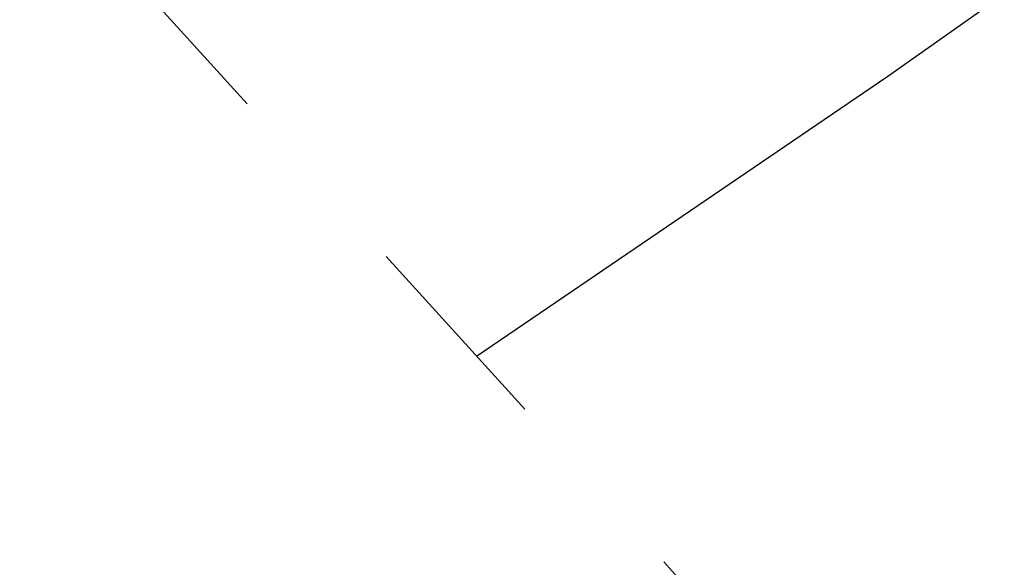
# Model space of a CAD drawing. Extents: x 0 to 362422, y 0 to 4201735.
# Tile 357 of 656: x 360284.11 to 360287.68, y 4200426.25 to 4200428.24. Entities that reach past the tile are written whole.
import ezdxf

# ---------------------------------------------------------------- set-up
doc = ezdxf.new("R2010")
doc.units = 0
doc.header["$LTSCALE"] = 0.5
doc.header["$MEASUREMENT"] = 0
doc.linetypes.add('CONTI', pattern=[0])
doc.linetypes.add('Д_ТРОТ_ТРУБА', pattern=[3, 1.5, -1.5])
doc.layers.add('(025) Дорога', color=7, linetype='Continuous')
doc.layers.add('GORIZDEFAULT', color=32, linetype='CONTI')
doc.layers.add('.', color=7, linetype='Continuous', lineweight=15)

# ---------------------------------------------------------------- blocks, each defined once
blk = doc.blocks.new('gergrgrre')
at = {"layer": '(025) Дорога', "linetype": 'Д_ТРОТ_ТРУБА', "flags": 128}
blk.add_lwpolyline([(360044.1953, 4200796.0117), (360041.8164, 4200791.7725), (360042.3584, 4200788.3041), (360046.0867, 4200780.21), (360059.0121, 4200755.8869), (360082.2659, 4200713.415), (360119.8375, 4200651.9108), (360154.2478, 4200588.2735), (360168.9516, 4200565.337), (360182.6178, 4200547.7659), (360213.0435, 4200512.0439), (360268.2829, 4200446.2622), (360308.9265, 4200401.5342), (360387.3686, 4200322.5934), (360428.1163, 4200283.4973), (360457.1161, 4200256.4198), (360464.8857, 4200245.4437), (360476.5072, 4200228.2628), (360489.0602, 4200214.493), (360499.0649, 4200202.9837)], dxfattribs=at)
at = {"layer": 'GORIZDEFAULT', "color": 32}
blk.add_polyline3d([(360285.766, 4200427.0221, 539), (360287.26, 4200428.04, 539), (360289.1, 4200429.34, 539), (360290.93, 4200430.68, 539), (360292.69, 4200432.04, 539), (360294.37, 4200433.39, 539), (360295.95, 4200434.71, 539), (360297.41, 4200435.99, 539), (360298.75, 4200437.19, 539)], dxfattribs=at)

msp = doc.modelspace()

# ---------------------------------------------------------------- hatches: boundary and pattern name
at = {"layer": '.', "ltscale": 0.149071}
h = msp.add_hatch(color=256, dxfattribs=at)
h.dxf.hatch_style = 1
h.set_gradient(color1=(255, 255, 255), tint=1)
h.paths.add_polyline_path([(359890.2408, 4200063.4759), (362234.445, 4200063.4759), (362234.349, 4201313.8917), (359890.2408, 4201328.8911)], flags=17)
h.paths.add_polyline_path([(359890.2408, 4200063.4759), (362234.445, 4200063.4759), (362234.445, 4201313.8911), (359890.2408, 4201328.8911)], flags=17)

# ---------------------------------------------------------------- block references
at = {"linetype": 'Continuous'}
msp.add_blockref('gergrgrre', (0, 0), dxfattribs=at)

doc.saveas('drawing.dxf')
